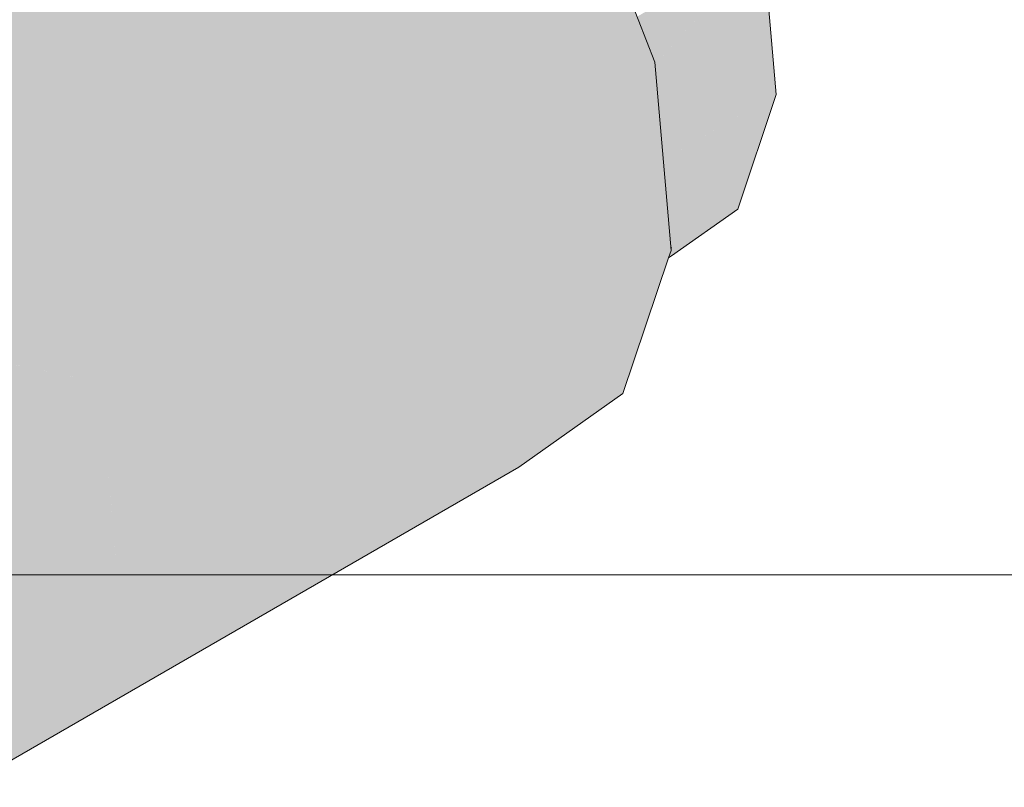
# Model space of a CAD drawing. Header units: millimetres. Extents: x 2 to 902, y -447 to 199.
# Tile 320 of 656: x 69.613 to 69.84, y 92.879 to 93.057. Entities that reach past the tile are written whole.
import ezdxf

# ---------------------------------------------------------------- set-up
doc = ezdxf.new("R2010")
doc.units = ezdxf.units.MM
doc.header["$MEASUREMENT"] = 0
doc.layers.add('AF-Registro', color=9, linetype='Continuous', lineweight=18)
doc.layers.add('Cotas', color=1, linetype='Continuous', lineweight=0)

msp = doc.modelspace()

# ---------------------------------------------------------------- hatches: boundary and pattern name
at = {"layer": 'AF-Registro', "linetype": 'Continuous'}
for points in [[(69.52203, 93.09934), (69.52189, 93.09873), (69.54887, 93.08977), (69.54887, 93.07476), (69.55384, 93.06748), (69.54887, 93.07476), (69.54887, 93.06274), (69.53363, 93.06425), (69.51559, 93.05384), (69.54607, 93.03624), (69.53083, 93.04736), (69.54607, 93.03624), (69.56411, 93.04666), (69.54887, 93.05777), (69.55676, 93.05442), (69.56523, 93.05081), (69.55676, 93.05442), (69.54887, 93.05777), (69.55106, 93.00768), (69.55626, 93.00468), (69.57262, 93.03767), (69.57832, 93.03166), (69.56411, 93.04666), (69.54607, 93.03624), (69.56028, 93.02124), (69.54607, 93.03624), (69.56314, 93.00071), (69.57506, 92.99382), (69.57586, 92.99336), (69.57586, 92.99265), (69.57586, 92.97421), (69.58183, 92.98391), (69.57784, 92.99221), (69.57586, 92.99635), (69.57248, 93.0034), (69.58183, 92.98391), (69.57586, 92.97421), (69.57586, 92.94907), (69.57586, 92.93251), (69.57586, 92.91471), (69.57586, 92.91336), (69.57503, 92.91288), (69.56392, 92.90647), (69.55895, 92.9036), (69.56028, 92.90347), (69.57248, 92.90723), (69.57586, 92.91037), (69.57586, 92.91325), (69.57586, 92.91037), (69.58183, 92.91591), (69.58211, 92.91697), (69.58971, 92.94536), (69.58183, 92.91591), (69.58772, 92.92892), (69.58183, 92.91591), (69.57248, 92.90723), (69.59051, 92.91765), (69.59987, 92.92633), (69.60575, 92.93933), (69.60775, 92.95578), (69.58772, 92.96411), (69.60775, 92.95578), (69.60695, 92.94919), (69.60857, 92.94806), (69.61495, 92.9436), (69.62096, 92.9394), (69.635, 92.92959), (69.63352, 92.94665), (69.6323, 92.96078), (69.62543, 92.96474), (69.61371, 92.94777), (69.62543, 92.96474), (69.62426, 92.96542), (69.61237, 92.95226), (69.62426, 92.96542), (69.62543, 92.96474), (69.6323, 92.96078), (69.63123, 92.97312), (69.62372, 92.96573), (69.63123, 92.97312), (69.61037, 92.97734), (69.61063, 92.97329), (69.61185, 92.95402), (69.60831, 92.95053), (69.61185, 92.95402), (69.61063, 92.97329), (69.61008, 92.9736), (69.60925, 92.96278), (69.61008, 92.9736), (69.61063, 92.97329), (69.61037, 92.97734), (69.60992, 92.97369), (69.60879, 92.96433), (69.60992, 92.97369), (69.60592, 92.976), (69.60992, 92.97369), (69.61037, 92.97734), (69.60535, 92.97836), (69.60558, 92.9762), (69.60535, 92.97836), (69.60546, 92.97627), (69.60535, 92.97836), (69.60457, 92.97851), (69.60467, 92.97818), (69.60519, 92.97643), (69.60551, 92.97534), (69.60575, 92.97453), (69.59987, 92.99433), (69.59051, 93.01381), (69.5924, 93.00989), (69.593, 93.01017), (69.59695, 93.012), (69.58567, 93.0239), (69.57938, 93.03701), (69.58567, 93.0239), (69.59695, 93.012), (69.61323, 93.01953), (69.70124, 93.03614), (69.7594, 93.04712), (69.75224, 93.06559), (69.7414, 93.09353), (69.58409, 93.06079), (69.57589, 93.04427), (69.57329, 93.03902), (69.57672, 93.04593), (69.58409, 93.06079), (69.6087, 93.06592), (69.7414, 93.09353), (69.71682, 93.12834), (69.71226, 93.13479), (69.67704, 93.16377), (69.52335, 93.10517)], [(69.7596, 93.0466), (69.78449, 93.07445), (69.75834, 93.05936), (69.75533, 93.05762), (69.7594, 93.04712), (69.75946, 93.04644)], [(69.75946, 93.04644), (69.7875, 93.03963), (69.78449, 93.07445)], [(69.75204, 92.97047), (69.76258, 93.00184), (69.76317, 93.00359), (69.7594, 93.04712), (69.61323, 93.01953), (69.5949, 93.01105), (69.59307, 93.00849), (69.5957, 93.00301), (69.59694, 93.00418), (69.5957, 93.00301), (69.59987, 92.99433), (69.60545, 92.9827), (69.59987, 92.99433), (69.60457, 92.97851), (69.60777, 92.97787), (69.63123, 92.97312), (69.635, 92.92959), (69.68468, 92.94694)], [(69.7875, 93.03963), (69.75968, 93.04639), (69.75946, 93.04644), (69.76135, 93.02454), (69.76691, 93.02775)], [(69.7786, 93.01313), (69.7875, 93.03963), (69.76135, 93.02454), (69.76223, 93.01439), (69.76312, 93.00419)], [(69.76258, 93.00184), (69.76328, 93.00233), (69.7786, 93.01313), (69.76343, 93.00437), (69.76317, 93.00359)], [(69.76343, 93.00437), (69.76312, 93.00419), (69.76313, 93.00402), (69.76317, 93.00359)], [(69.56687, 92.88157), (69.56328, 92.90317), (69.56346, 92.90203), (69.56483, 92.89381), (69.56687, 92.88157), (69.57586, 92.881), (69.57586, 92.88467), (69.57586, 92.88929), (69.57586, 92.89136), (69.57586, 92.88929), (69.57586, 92.88467), (69.57586, 92.881), (69.58197, 92.88678), (69.58329, 92.88972), (69.57586, 92.89433), (69.56959, 92.89822), (69.57586, 92.89433), (69.57586, 92.89454), (69.57586, 92.89433), (69.58329, 92.88972), (69.58197, 92.88678), (69.57586, 92.881), (69.57925, 92.88078), (69.59977, 92.87949), (69.58345, 92.89007), (69.57586, 92.895), (69.58345, 92.89007), (69.59977, 92.87949), (69.59006, 92.90051), (69.5881, 92.90033), (69.59006, 92.90051), (69.58824, 92.90065), (69.57586, 92.89924), (69.57013, 92.89872), (69.57586, 92.89924), (69.57586, 92.89933), (69.57586, 92.89924), (69.58824, 92.90065), (69.59006, 92.90051), (69.58826, 92.90069), (69.57586, 92.90161), (69.57344, 92.9018), (69.56429, 92.90251), (69.57344, 92.9018), (69.57586, 92.90162), (69.58826, 92.90069), (69.59006, 92.90051), (69.58829, 92.90076), (69.57586, 92.90192), (69.57379, 92.90212), (69.56512, 92.90299), (69.57379, 92.90212), (69.57586, 92.90193), (69.58829, 92.90076), (69.57586, 92.90252), (69.58829, 92.90076), (69.59006, 92.90051), (69.58911, 92.90257), (69.58516, 92.91115), (69.57586, 92.90271), (69.57444, 92.90272), (69.57586, 92.90271), (69.58516, 92.91115), (69.57586, 92.90384), (69.57586, 92.90404), (69.57586, 92.90384), (69.58516, 92.91115), (69.5823, 92.91002), (69.57586, 92.90748), (69.56659, 92.90383), (69.57586, 92.90748), (69.57586, 92.9076), (69.57586, 92.90748), (69.5823, 92.91002), (69.58269, 92.91039), (69.57586, 92.90828), (69.58269, 92.91039), (69.5823, 92.91002), (69.58516, 92.91115), (69.58466, 92.91221), (69.58911, 92.90257), (69.59876, 92.88167), (69.60104, 92.90048), (69.60164, 92.9054), (69.59212, 92.90922), (69.60164, 92.9054), (69.60104, 92.90048), (69.59876, 92.88167), (69.59977, 92.87949), (69.62387, 92.89647), (69.60172, 92.9061), (69.62387, 92.89647), (69.59977, 92.87949), (69.72794, 92.95348), (69.75204, 92.97047), (69.635, 92.92959), (69.62096, 92.9394), (69.60943, 92.94746), (69.60511, 92.93025), (69.60943, 92.94746), (69.60695, 92.94919), (69.60575, 92.93933), (69.60462, 92.92997), (69.60423, 92.92673), (69.60462, 92.92997), (69.60575, 92.93933), (69.60042, 92.92754), (69.59987, 92.92633), (69.60361, 92.92167), (69.59252, 92.9101), (69.60361, 92.92167), (69.60167, 92.92409), (69.59786, 92.92188), (69.59759, 92.92129), (69.59786, 92.92188), (69.58561, 92.9131), (69.59786, 92.92188), (69.59051, 92.91765), (69.58391, 92.91384), (69.57586, 92.90861), (69.58391, 92.91384), (69.57586, 92.90918), (69.57248, 92.90723), (69.56308, 92.90433), (69.56028, 92.90347), (69.55895, 92.9036), (69.55692, 92.90243), (69.55439, 92.90097), (69.54609, 92.89617), (69.54383, 92.89487)]]:
    msp.add_hatch(color=254, dxfattribs=at).paths.add_polyline_path(points)

# ---------------------------------------------------------------- linework, layer by layer
at = {"layer": 'AF-Registro'}
for p, q in [((69.7875, 93.03963), (69.78449, 93.07445)), ((69.7594, 93.04712), (69.75224, 93.06559)), ((69.76317, 93.00359), (69.7594, 93.04712)), ((69.7786, 93.01313), (69.7875, 93.03963)), ((69.76328, 93.00233), (69.7786, 93.01313)), ((69.75204, 92.97047), (69.76258, 93.00184)), ((69.76258, 93.00184), (69.76317, 93.00359)), ((69.76258, 93.00184), (69.76328, 93.00233)), ((69.72794, 92.95348), (69.75204, 92.97047)), ((69.59977, 92.87949), (69.72794, 92.95348))]:
    msp.add_line(p, q, dxfattribs=at)
at = {"layer": 'Cotas'}
msp.add_lwpolyline([(69.44291, 92.9286), (70.51249, 92.9286)], dxfattribs=at)

doc.saveas('drawing.dxf')
